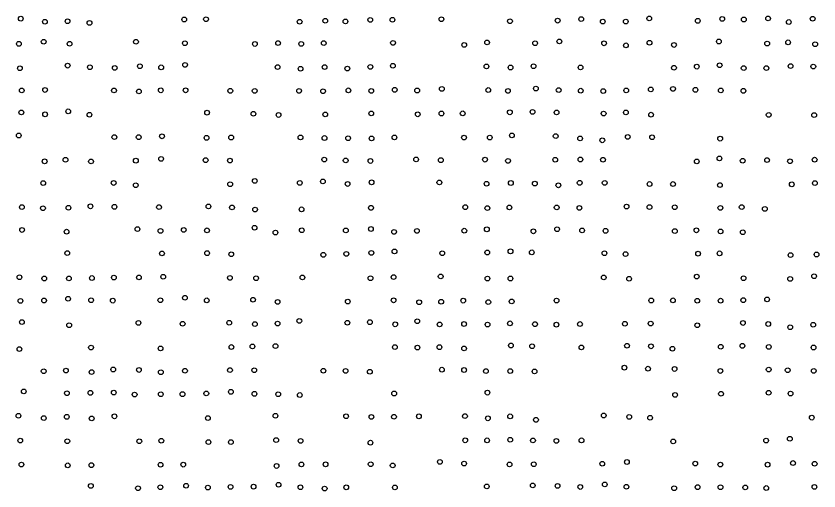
# Model space of a CAD drawing. Extents: x 20503438 to 20508873, y 7964251 to 7984667.
# Drawn here: x 20507837.3 to 20508176.1, y 7970092.8 to 7970293.1 of the extents above; entities that cross this region are included whole.
import ezdxf

# ---------------------------------------------------------------- set-up
doc = ezdxf.new("R2010")
doc.units = 0
doc.layers.add('SurSurveyPoints', color=7, linetype='Continuous')

msp = doc.modelspace()

# ---------------------------------------------------------------- linework, layer by layer
at = {"layer": 'SurSurveyPoints'}
for centre in [(20507839.32, 7970291.96), (20507908.3, 7970291.6), (20507917.49, 7970291.72), (20507986.81, 7970291.45), (20507996.17, 7970291.5), (20508016.82, 7970291.73), (20508075.82, 7970291.77), (20508104.54, 7970292.04), (20508135.31, 7970291.84), (20508144.44, 7970291.6), (20508154.67, 7970292.05), (20508173.49, 7970291.93), (20507849.49, 7970290.67), (20507859.05, 7970290.86), (20507868.31, 7970290.16), (20507956.99, 7970290.67), (20507967.81, 7970291.07), (20507976.32, 7970290.8), (20508045.75, 7970290.89), (20508065.88, 7970291.12), (20508084.93, 7970290.72), (20508094.61, 7970290.73), (20508125, 7970291.04), (20508163.42, 7970290.54), (20507838.5, 7970281.34), (20507848.98, 7970282.23), (20507859.92, 7970281.37), (20507887.93, 7970282.2), (20507908.58, 7970281.61), (20507938.12, 7970281.28), (20507947.89, 7970281.67), (20507957.67, 7970281.31), (20507967.15, 7970281.66), (20507996.4, 7970281.75), (20508036.08, 7970281.94), (20508056.36, 7970281.61), (20508066.59, 7970282.37), (20508085.45, 7970281.56), (20508104.63, 7970281.81), (20508133.91, 7970282.33), (20508154.29, 7970281.47), (20508163.13, 7970281.97), (20508174.55, 7970281.17), (20508026.46, 7970280.88), (20508094.7, 7970280.7), (20508114.96, 7970280.86), (20507838.95, 7970271.03), (20507859.09, 7970272.15), (20507868.48, 7970271.47), (20507878.96, 7970271.18), (20507889.57, 7970271.91), (20507898.55, 7970271.42), (20507908.64, 7970272.46), (20507947.7, 7970271.54), (20507967.55, 7970271.55), (20507986.83, 7970271.62), (20507996.33, 7970272.08), (20508035.83, 7970271.81), (20508046, 7970271.37), (20508055.69, 7970271.89), (20508075.54, 7970271.4), (20508114.96, 7970271.23), (20508124.58, 7970271.72), (20508134.24, 7970272.3), (20508144.38, 7970271.11), (20508153.95, 7970271.09), (20508164.19, 7970271.96), (20508173.76, 7970271.77), (20507957.39, 7970270.85), (20507977.12, 7970270.9), (20507839.72, 7970261.68), (20507849.55, 7970261.88), (20507878.65, 7970261.7), (20507889.17, 7970261.25), (20507898.38, 7970261.74), (20507908.87, 7970261.74), (20507927.74, 7970261.52), (20507938.02, 7970261.49), (20507956.74, 7970261.49), (20507966.87, 7970261.36), (20507977.57, 7970261.72), (20507987.22, 7970261.48), (20507997.11, 7970261.95), (20508006.59, 7970261.67), (20508017, 7970262.35), (20508036.59, 7970261.86), (20508044.9, 7970261.48), (20508056.68, 7970262.49), (20508066.31, 7970261.85), (20508075.61, 7970261.58), (20508085.09, 7970261.43), (20508094.8, 7970261.68), (20508105.19, 7970262.11), (20508114.55, 7970262.33), (20508124.01, 7970261.95), (20508134.71, 7970261.7), (20508144.26, 7970261.52), (20507839.55, 7970252.43), (20507849.58, 7970251.61), (20507859.32, 7970252.87), (20507868.28, 7970251.45), (20507917.92, 7970252.31), (20507937.47, 7970251.84), (20507948.08, 7970251.34), (20507967.81, 7970251.58), (20507987.22, 7970252), (20508006.82, 7970251.62), (20508016.85, 7970251.96), (20508025.8, 7970252.02), (20508045.69, 7970252.47), (20508055.29, 7970252.64), (20508065.43, 7970252.41), (20508085.28, 7970251.94), (20508094.67, 7970252.41), (20508105.29, 7970251.46), (20508154.93, 7970251.39), (20508174.12, 7970251.29), (20507838.48, 7970242.68), (20507878.8, 7970241.99), (20507889.07, 7970241.98), (20507898.91, 7970242.34), (20507917.7, 7970241.7), (20507928.1, 7970241.84), (20507957.36, 7970241.89), (20507967.49, 7970241.62), (20507977.44, 7970241.53), (20507987.33, 7970241.47), (20507997, 7970241.89), (20508026.36, 7970241.79), (20508037.23, 7970241.81), (20508046.55, 7970242.73), (20508065.05, 7970242.43), (20508075.34, 7970241.44), (20508084.72, 7970240.65), (20508095.45, 7970242.07), (20508105.73, 7970241.93), (20508134.45, 7970241.36), (20507849.38, 7970231.79), (20507858.18, 7970232.45), (20507868.96, 7970231.73), (20507887.86, 7970232.07), (20507898.54, 7970232.82), (20507917.33, 7970232.28), (20507927.58, 7970232.1), (20507967.39, 7970232.53), (20507976.42, 7970232.15), (20507986.88, 7970231.94), (20508006.16, 7970232.59), (20508016.58, 7970232.28), (20508035.23, 7970232.5), (20508044.93, 7970231.99), (20508064.85, 7970232.46), (20508075.47, 7970232.56), (20508085.01, 7970232.47), (20508124.6, 7970231.76), (20508134.16, 7970233.03), (20508143.96, 7970232.05), (20508154.24, 7970232.32), (20508163.93, 7970231.82), (20508174.33, 7970232.48), (20507938.05, 7970223.52), (20507848.78, 7970222.62), (20507878.51, 7970222.66), (20507887.82, 7970221.72), (20507927.68, 7970222.13), (20507957.06, 7970222.7), (20507966.8, 7970223.3), (20507977.24, 7970222.24), (20507987.36, 7970222.93), (20508015.95, 7970222.87), (20508035.88, 7970222.34), (20508046.12, 7970222.65), (20508056.24, 7970222.4), (20508066.17, 7970221.68), (20508075.18, 7970222.72), (20508085.72, 7970222.69), (20508104.66, 7970222.22), (20508114.56, 7970222.22), (20508134.36, 7970221.78), (20508164.68, 7970222.09), (20508174.42, 7970222.61), (20507839.78, 7970212.48), (20507848.68, 7970212), (20507859.42, 7970212.21), (20507868.72, 7970212.82), (20507878.83, 7970212.6), (20507897.65, 7970212.47), (20507918.52, 7970212.75), (20507928.45, 7970212.34), (20507938.17, 7970211.46), (20507957.8, 7970211.53), (20507987.11, 7970212.18), (20508026.89, 7970212.46), (20508036.21, 7970212.05), (20508045.5, 7970212.36), (20508065.47, 7970212.34), (20508075.04, 7970212.13), (20508094.95, 7970212.69), (20508104.64, 7970212.47), (20508115.28, 7970212.43), (20508134.54, 7970212.14), (20508143.54, 7970212.48), (20508153.31, 7970211.73), (20507888.54, 7970203.21), (20507937.96, 7970203.79), (20507987.09, 7970203.25), (20507839.86, 7970202.84), (20507858.66, 7970202.12), (20507898.27, 7970202.46), (20507908.08, 7970202.85), (20507917.9, 7970202.68), (20507946.79, 7970201.74), (20507957.9, 7970202.72), (20507976.49, 7970202.64), (20507996.83, 7970202.03), (20508006.5, 7970202.46), (20508026.48, 7970202.54), (20508035.99, 7970203.11), (20508055.64, 7970202.28), (20508065.64, 7970203.15), (20508076.19, 7970202.63), (20508086.08, 7970202.47), (20508115.33, 7970202.36), (20508124.42, 7970202.7), (20508134.62, 7970202.24), (20508144, 7970201.89), (20507858.94, 7970193.07), (20507917.96, 7970193.06), (20507987.25, 7970193.17), (20507997.02, 7970193.8), (20508017.18, 7970193.04), (20508036.17, 7970193.34), (20508045.98, 7970193.83), (20508054.95, 7970193.4), (20508085.63, 7970193.03), (20507898.9, 7970192.97), (20507928.14, 7970192.59), (20507966.98, 7970192.35), (20507976.7, 7970192.75), (20508094.54, 7970192.65), (20508125.12, 7970192.85), (20508134.2, 7970192.98), (20508164.15, 7970192.24), (20508175.14, 7970192.49), (20507838.75, 7970182.92), (20507889.17, 7970182.84), (20507899.42, 7970183.11), (20507996.65, 7970182.96), (20508016.52, 7970183.23), (20508124.57, 7970183.17), (20508174.1, 7970183.33), (20507849.23, 7970182.37), (20507859.63, 7970182.4), (20507869.33, 7970182.57), (20507878.61, 7970182.78), (20507927.58, 7970182.63), (20507938.63, 7970182.48), (20507958.15, 7970182.82), (20507986.9, 7970182.5), (20508036.24, 7970182.35), (20508045.94, 7970182.38), (20508085.31, 7970182.81), (20508096.03, 7970182.27), (20508144.32, 7970182.49), (20508163.99, 7970182.2), (20507839.16, 7970172.94), (20507849.13, 7970173.1), (20507859.28, 7970173.81), (20507869, 7970173.2), (20507878.14, 7970173.04), (20507898.21, 7970173.2), (20507908.59, 7970174.23), (20507917.78, 7970173.15), (20507937.34, 7970173.42), (20507996.64, 7970173.18), (20508026.02, 7970173.04), (20508046.47, 7970172.7), (20508065.4, 7970173.08), (20508105.35, 7970173.1), (20508114.53, 7970173.16), (20508124.8, 7970173), (20508134.64, 7970173.02), (20508144.2, 7970173.24), (20508154.28, 7970173.57), (20507947.69, 7970172.48), (20507977.31, 7970172.63), (20508007.44, 7970172.34), (20508016.72, 7970172.58), (20508036.61, 7970172.4), (20507839.77, 7970164.01), (20507859.73, 7970162.68), (20507888.97, 7970163.65), (20507907.62, 7970163.29), (20507927.29, 7970163.7), (20507938.12, 7970163.15), (20507947.7, 7970163.37), (20507956.85, 7970164.47), (20507977.13, 7970163.72), (20507986.63, 7970163.95), (20507997.32, 7970163.05), (20508006.63, 7970164.35), (20508016.08, 7970163.02), (20508026.37, 7970163.18), (20508036.3, 7970162.94), (20508045.75, 7970163.45), (20508056.33, 7970163.11), (20508065.35, 7970162.9), (20508075.3, 7970163.17), (20508094.25, 7970163.27), (20508105.13, 7970163.38), (20508124.8, 7970162.64), (20508144.06, 7970163.61), (20508154.75, 7970163.18), (20508173.71, 7970162.84), (20508164.02, 7970161.84), (20507838.72, 7970152.61), (20507868.96, 7970153.26), (20507898.3, 7970152.9), (20507928.19, 7970153.47), (20507937.09, 7970153.71), (20507946.8, 7970153.87), (20507997.18, 7970153.44), (20508006.71, 7970153.23), (20508016, 7970153.42), (20508026.38, 7970152.88), (20508046.16, 7970154.11), (20508055.09, 7970153.81), (20508075.9, 7970153.32), (20508095.15, 7970154.02), (20508105.26, 7970153.77), (20508114.31, 7970152.76), (20508134.69, 7970153.58), (20508143.84, 7970153.98), (20508154.97, 7970153.52), (20508173.87, 7970153.27), (20507848.98, 7970143.27), (20507858.38, 7970143.53), (20507869.21, 7970142.89), (20507878.33, 7970143.99), (20507889.18, 7970143.79), (20507898.41, 7970142.85), (20507908.61, 7970143.45), (20507927.59, 7970143.74), (20507937.85, 7970143.7), (20507967, 7970143.47), (20507976.4, 7970143.42), (20507986.62, 7970143.05), (20508017.03, 7970143.91), (20508026.41, 7970143.78), (20508035.61, 7970143.3), (20508045.86, 7970143.34), (20508056.13, 7970143.16), (20508094.04, 7970144.77), (20508104.01, 7970144.33), (20508115.2, 7970144.21), (20508134.55, 7970143.37), (20508154.93, 7970143.96), (20508162.95, 7970143.7), (20508173.93, 7970143.42), (20507840.58, 7970134.76), (20507858.79, 7970133.98), (20507868.69, 7970134.15), (20507878.56, 7970134.25), (20507887.36, 7970133.42), (20507898.38, 7970133.56), (20507907.56, 7970133.59), (20507917.61, 7970133.9), (20507927.99, 7970134.57), (20507937.91, 7970133.73), (20507947.96, 7970133.58), (20507957.06, 7970133.23), (20507996.89, 7970133.87), (20508036.25, 7970134.23), (20508115.45, 7970133.27), (20508134.82, 7970133.75), (20508154.91, 7970134.19), (20508164.17, 7970133.86), (20507838.32, 7970124.49), (20507849.01, 7970123.49), (20507858.74, 7970124.03), (20507869.23, 7970123.37), (20507878.85, 7970124.25), (20507918.26, 7970123.52), (20507946.79, 7970124.47), (20507976.61, 7970124.27), (20507987.27, 7970123.98), (20507996.8, 7970124.04), (20508007.32, 7970124.24), (20508026.77, 7970124.33), (20508036.44, 7970123.41), (20508045.84, 7970124.23), (20508056.73, 7970122.77), (20508085.31, 7970124.6), (20508096.07, 7970124), (20508104.88, 7970123.62), (20508173.11, 7970123.69), (20507839.1, 7970114), (20507858.95, 7970113.76), (20507889.33, 7970113.72), (20507898.62, 7970113.96), (20507918.52, 7970113.36), (20507927.98, 7970113.36), (20507947.08, 7970114.21), (20507957.4, 7970113.89), (20507986.86, 7970113.13), (20508026.88, 7970114.13), (20508036.11, 7970114.11), (20508045.85, 7970114.36), (20508055.46, 7970114.07), (20508065.33, 7970113.86), (20508075.94, 7970114.11), (20508114.64, 7970113.64), (20508153.86, 7970114.03), (20508163.86, 7970114.77), (20508016.18, 7970105.02), (20508095.08, 7970104.98), (20507839.57, 7970103.89), (20507859.12, 7970103.57), (20507869.11, 7970103.64), (20507898.31, 7970103.83), (20507907.89, 7970103.87), (20507947.24, 7970103.3), (20507957.77, 7970103.97), (20507967.95, 7970104), (20507986.97, 7970104.06), (20507996.26, 7970103.54), (20508026.39, 7970104.34), (20508045.58, 7970103.96), (20508055.8, 7970104.06), (20508084.71, 7970104.25), (20508123.95, 7970104.3), (20508134.54, 7970103.88), (20508154.48, 7970103.86), (20508165.19, 7970104.55), (20508174.33, 7970104.24), (20507868.87, 7970094.88), (20507909.07, 7970094.97), (20507948.09, 7970095.4), (20508055.36, 7970095.1), (20508065.82, 7970094.88), (20508085.77, 7970095.51), (20507888.79, 7970093.92), (20507898.21, 7970094.36), (20507918.26, 7970094.21), (20507927.85, 7970094.5), (20507937.55, 7970094.58), (20507957.33, 7970094.33), (20507967.55, 7970093.78), (20507976.68, 7970094.3), (20507997.19, 7970094.25), (20508035.97, 7970094.66), (20508075.43, 7970094.45), (20508094.89, 7970094.52), (20508115.04, 7970093.93), (20508124.93, 7970094.37), (20508134.6, 7970094.35), (20508145.06, 7970094.25), (20508153.91, 7970094.01), (20508174.24, 7970094.47)]:
    msp.add_circle(centre, 1, dxfattribs=at)

doc.saveas('drawing.dxf')
